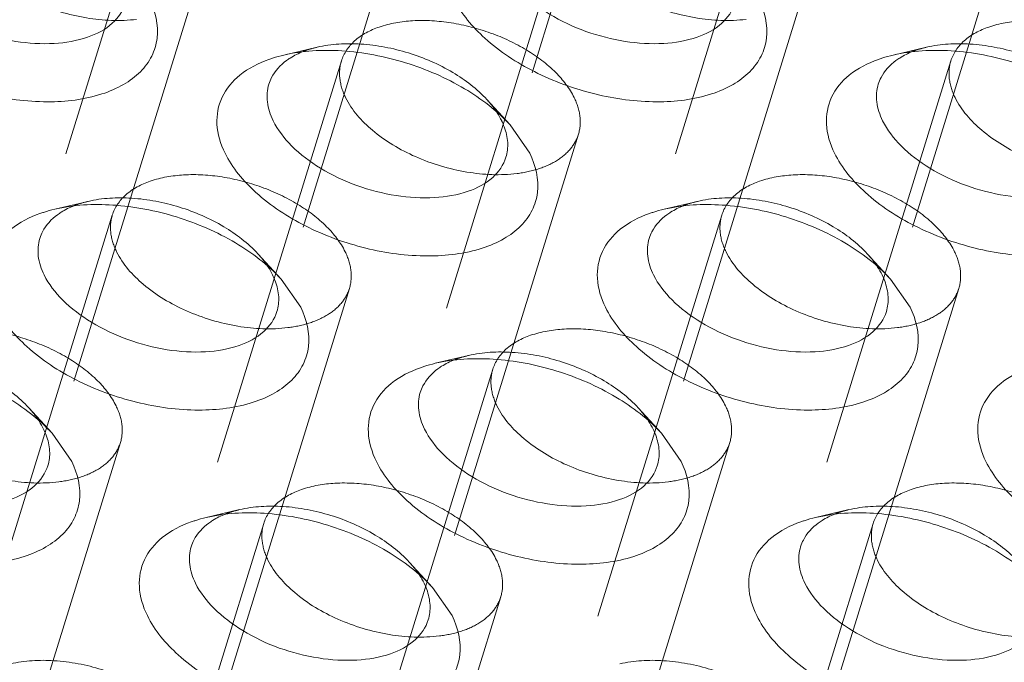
# Model space of a CAD drawing. Header units: millimetres. Extents: x 4065 to 8083, y -652 to 5416.
# Tile 265 of 278: x 5046.48 to 5058.38, y 5223.73 to 5231.51. Entities that reach past the tile are written whole.
import ezdxf

# ---------------------------------------------------------------- set-up
doc = ezdxf.new("R2010")
doc.units = ezdxf.units.MM
doc.header["$LTSCALE"] = 0.8
doc.linetypes.add('HIDDEN', pattern=[9.525, 6.35, -3.175])
doc.layers.get('0').update_dxf_attribs({"linetype": 'CONTINUOUS', "lineweight": 0})
doc.layers.add('3', color=5, linetype='HIDDEN', lineweight=0)

msp = doc.modelspace()

# ---------------------------------------------------------------- linework, layer by layer
for p, q in [((5052.407, 5230.235), (5052.645, 5229.894)), ((5049.638, 5228.37), (5049.876, 5228.029)), ((5057.006, 5228.37), (5057.244, 5228.029)), ((5046.869, 5226.505), (5047.107, 5226.164)), ((5054.237, 5226.505), (5054.475, 5226.164)), ((5051.468, 5224.64), (5051.706, 5224.299))]:
    msp.add_line(p, q)
for centre in [(5051.58, 5229.928), (5048.811, 5228.064), (5056.18, 5228.064), (5046.042, 5226.199), (5053.411, 5226.199), (5050.642, 5224.334)]:
    msp.add_arc(centre, 0.808, 20.4981, 26.1954)
for points, knots in [([(5047.758, 5231.707), (5047.729, 5231.615), (5047.601, 5231.432), (5047.283, 5231.27), (5046.878, 5231.203), (5046.259, 5231.243), (5045.65, 5231.458), (5045.17, 5231.818), (5044.998, 5232.037), (5044.943, 5232.15)], [0, 0, 0, 0, 0.088055, 0.191757, 0.316249, 0.457585, 0.752193, 0.885964, 1, 1, 1, 1]), ([(5055.126, 5231.707), (5055.098, 5231.615), (5054.969, 5231.432), (5054.652, 5231.27), (5054.246, 5231.203), (5053.628, 5231.243), (5053.019, 5231.458), (5052.539, 5231.818), (5052.367, 5232.037), (5052.312, 5232.15)], [0, 0, 0, 0, 0.088055, 0.191757, 0.316249, 0.457585, 0.752193, 0.885964, 1, 1, 1, 1]), ([(5048.046, 5231.758), (5048.117, 5231.613), (5048.178, 5231.366), (5048.085, 5231.059), (5047.941, 5230.865), (5047.73, 5230.71), (5047.357, 5230.552), (5046.781, 5230.485), (5046.049, 5230.584), (5045.337, 5230.846), (5044.744, 5231.231), (5044.45, 5231.577), (5044.362, 5231.758)], [0, 0, 0, 0, 0.096773, 0.141577, 0.188039, 0.23902, 0.296136, 0.42893, 0.580086, 0.73539, 0.87927, 1, 1, 1, 1]), ([(5055.414, 5231.758), (5055.485, 5231.613), (5055.546, 5231.366), (5055.453, 5231.059), (5055.309, 5230.865), (5055.099, 5230.71), (5054.726, 5230.552), (5054.15, 5230.485), (5053.418, 5230.584), (5052.705, 5230.846), (5052.113, 5231.231), (5051.819, 5231.577), (5051.73, 5231.758)], [0, 0, 0, 0, 0.096773, 0.141577, 0.188039, 0.23902, 0.296136, 0.42893, 0.580086, 0.73539, 0.87927, 1, 1, 1, 1]), ([(5049.492, 5231.028), (5049.507, 5231.033), (5049.566, 5231.053), (5049.626, 5231.069), (5049.672, 5231.08)], [0, 0, 0, 0, 0.243995, 1, 1, 1, 1]), ([(5049.672, 5231.08), (5049.9, 5231.134), (5050.402, 5231.159), (5051.15, 5231.015), (5051.848, 5230.712), (5052.249, 5230.408), (5052.407, 5230.235)], [0, 0, 0, 0, 0.236674, 0.49996, 0.763238, 1, 1, 1, 1]), ([(5049.704, 5231.014), (5049.719, 5231.024), (5049.782, 5231.067), (5049.851, 5231.101), (5049.906, 5231.123)], [0, 0, 0, 0, 0.238443, 1, 1, 1, 1]), ([(5056.861, 5231.028), (5056.875, 5231.033), (5056.934, 5231.053), (5056.994, 5231.069), (5057.04, 5231.08)], [0, 0, 0, 0, 0.243995, 1, 1, 1, 1]), ([(5057.04, 5231.08), (5057.268, 5231.134), (5057.771, 5231.159), (5058.518, 5231.015), (5059.216, 5230.712), (5059.617, 5230.408), (5059.776, 5230.235)], [0, 0, 0, 0, 0.236674, 0.49996, 0.763238, 1, 1, 1, 1]), ([(5057.073, 5231.014), (5057.087, 5231.024), (5057.151, 5231.067), (5057.22, 5231.101), (5057.274, 5231.123)], [0, 0, 0, 0, 0.238443, 1, 1, 1, 1]), ([(5048.961, 5229.894), (5048.907, 5230.003), (5048.835, 5230.231), (5048.9, 5230.587), (5049.141, 5230.87), (5049.367, 5230.983), (5049.492, 5231.028)], [0, 0, 0, 0, 0.254004, 0.482836, 0.721908, 1, 1, 1, 1]), ([(5049.491, 5230.728), (5049.499, 5230.755), (5049.545, 5230.867), (5049.63, 5230.96), (5049.704, 5231.014)], [0, 0, 0, 0, 0.240012, 1, 1, 1, 1]), ([(5056.329, 5229.894), (5056.276, 5230.003), (5056.204, 5230.231), (5056.268, 5230.587), (5056.509, 5230.87), (5056.735, 5230.983), (5056.861, 5231.028)], [0, 0, 0, 0, 0.254004, 0.482836, 0.721908, 1, 1, 1, 1]), ([(5056.859, 5230.728), (5056.868, 5230.755), (5056.913, 5230.867), (5056.999, 5230.96), (5057.073, 5231.014)], [0, 0, 0, 0, 0.240012, 1, 1, 1, 1]), ([(5049.542, 5230.285), (5049.507, 5230.357), (5049.458, 5230.503), (5049.47, 5230.659), (5049.491, 5230.728)], [0, 0, 0, 0, 0.525878, 1, 1, 1, 1]), ([(5056.911, 5230.285), (5056.876, 5230.357), (5056.827, 5230.503), (5056.838, 5230.659), (5056.859, 5230.728)], [0, 0, 0, 0, 0.525878, 1, 1, 1, 1]), ([(5052.357, 5229.843), (5052.329, 5229.75), (5052.2, 5229.567), (5051.883, 5229.406), (5051.477, 5229.338), (5050.859, 5229.378), (5050.25, 5229.593), (5049.77, 5229.953), (5049.598, 5230.173), (5049.542, 5230.285)], [0, 0, 0, 0, 0.088055, 0.191757, 0.316249, 0.457585, 0.752193, 0.885964, 1, 1, 1, 1]), ([(5052.337, 5230.211), (5052.36, 5230.151), (5052.389, 5230.027), (5052.375, 5229.9), (5052.357, 5229.843)], [0, 0, 0, 0, 0.519412, 1, 1, 1, 1]), ([(5059.726, 5229.843), (5059.697, 5229.75), (5059.569, 5229.567), (5059.251, 5229.406), (5058.846, 5229.338), (5058.227, 5229.378), (5057.618, 5229.593), (5057.138, 5229.953), (5056.966, 5230.173), (5056.911, 5230.285)], [0, 0, 0, 0, 0.088055, 0.191757, 0.316249, 0.457585, 0.752193, 0.885964, 1, 1, 1, 1]), ([(5052.645, 5229.894), (5052.716, 5229.748), (5052.777, 5229.501), (5052.684, 5229.194), (5052.54, 5229), (5052.33, 5228.845), (5051.957, 5228.687), (5051.381, 5228.621), (5050.648, 5228.719), (5049.936, 5228.981), (5049.344, 5229.366), (5049.05, 5229.713), (5048.961, 5229.894)], [0, 0, 0, 0, 0.096773, 0.141577, 0.188039, 0.23902, 0.296136, 0.42893, 0.580086, 0.73539, 0.87927, 1, 1, 1, 1]), ([(5060.014, 5229.894), (5060.085, 5229.748), (5060.146, 5229.501), (5060.053, 5229.194), (5059.908, 5229), (5059.698, 5228.845), (5059.325, 5228.687), (5058.749, 5228.621), (5058.017, 5228.719), (5057.305, 5228.981), (5056.712, 5229.366), (5056.418, 5229.713), (5056.329, 5229.894)], [0, 0, 0, 0, 0.096773, 0.141577, 0.188039, 0.23902, 0.296136, 0.42893, 0.580086, 0.73539, 0.87927, 1, 1, 1, 1]), ([(5046.902, 5229.215), (5047.13, 5229.269), (5047.633, 5229.294), (5048.381, 5229.15), (5049.079, 5228.847), (5049.48, 5228.543), (5049.638, 5228.37)], [0, 0, 0, 0, 0.236674, 0.49996, 0.763238, 1, 1, 1, 1]), ([(5046.935, 5229.149), (5046.95, 5229.16), (5047.013, 5229.202), (5047.082, 5229.236), (5047.136, 5229.258)], [0, 0, 0, 0, 0.238443, 1, 1, 1, 1]), ([(5054.271, 5229.215), (5054.499, 5229.269), (5055.002, 5229.294), (5055.749, 5229.15), (5056.447, 5228.847), (5056.848, 5228.543), (5057.006, 5228.37)], [0, 0, 0, 0, 0.236674, 0.49996, 0.763238, 1, 1, 1, 1]), ([(5054.303, 5229.149), (5054.318, 5229.16), (5054.381, 5229.202), (5054.451, 5229.236), (5054.505, 5229.258)], [0, 0, 0, 0, 0.238443, 1, 1, 1, 1]), ([(5046.192, 5228.029), (5046.138, 5228.138), (5046.066, 5228.366), (5046.131, 5228.722), (5046.371, 5229.005), (5046.598, 5229.118), (5046.723, 5229.163)], [0, 0, 0, 0, 0.254004, 0.482836, 0.721908, 1, 1, 1, 1]), ([(5046.722, 5228.863), (5046.73, 5228.891), (5046.776, 5229.002), (5046.861, 5229.095), (5046.935, 5229.149)], [0, 0, 0, 0, 0.240012, 1, 1, 1, 1]), ([(5046.723, 5229.163), (5046.738, 5229.168), (5046.797, 5229.188), (5046.857, 5229.205), (5046.902, 5229.215)], [0, 0, 0, 0, 0.243995, 1, 1, 1, 1]), ([(5053.56, 5228.029), (5053.507, 5228.138), (5053.435, 5228.366), (5053.499, 5228.722), (5053.74, 5229.005), (5053.966, 5229.118), (5054.092, 5229.163)], [0, 0, 0, 0, 0.254004, 0.482836, 0.721908, 1, 1, 1, 1]), ([(5054.09, 5228.863), (5054.099, 5228.891), (5054.144, 5229.002), (5054.23, 5229.095), (5054.303, 5229.149)], [0, 0, 0, 0, 0.240012, 1, 1, 1, 1]), ([(5054.092, 5229.163), (5054.106, 5229.168), (5054.165, 5229.188), (5054.225, 5229.205), (5054.271, 5229.215)], [0, 0, 0, 0, 0.243995, 1, 1, 1, 1]), ([(5046.773, 5228.42), (5046.738, 5228.492), (5046.689, 5228.638), (5046.701, 5228.794), (5046.722, 5228.863)], [0, 0, 0, 0, 0.525878, 1, 1, 1, 1]), ([(5054.142, 5228.42), (5054.107, 5228.492), (5054.058, 5228.638), (5054.069, 5228.794), (5054.09, 5228.863)], [0, 0, 0, 0, 0.525878, 1, 1, 1, 1]), ([(5049.588, 5227.978), (5049.56, 5227.885), (5049.431, 5227.702), (5049.114, 5227.541), (5048.708, 5227.473), (5048.09, 5227.513), (5047.481, 5227.729), (5047.001, 5228.089), (5046.829, 5228.308), (5046.773, 5228.42)], [0, 0, 0, 0, 0.088055, 0.191757, 0.316249, 0.457585, 0.752193, 0.885964, 1, 1, 1, 1]), ([(5056.957, 5227.978), (5056.928, 5227.885), (5056.8, 5227.702), (5056.482, 5227.541), (5056.077, 5227.473), (5055.458, 5227.513), (5054.849, 5227.729), (5054.369, 5228.089), (5054.197, 5228.308), (5054.142, 5228.42)], [0, 0, 0, 0, 0.088055, 0.191757, 0.316249, 0.457585, 0.752193, 0.885964, 1, 1, 1, 1]), ([(5049.568, 5228.347), (5049.591, 5228.286), (5049.62, 5228.162), (5049.606, 5228.035), (5049.588, 5227.978)], [0, 0, 0, 0, 0.519412, 1, 1, 1, 1]), ([(5056.937, 5228.347), (5056.959, 5228.286), (5056.989, 5228.162), (5056.974, 5228.035), (5056.957, 5227.978)], [0, 0, 0, 0, 0.519412, 1, 1, 1, 1]), ([(5049.876, 5228.029), (5049.947, 5227.884), (5050.008, 5227.636), (5049.915, 5227.329), (5049.771, 5227.135), (5049.561, 5226.981), (5049.188, 5226.823), (5048.611, 5226.756), (5047.879, 5226.855), (5047.167, 5227.116), (5046.575, 5227.501), (5046.281, 5227.848), (5046.192, 5228.029)], [0, 0, 0, 0, 0.096773, 0.141577, 0.188039, 0.23902, 0.296136, 0.42893, 0.580086, 0.73539, 0.87927, 1, 1, 1, 1]), ([(5057.244, 5228.029), (5057.316, 5227.884), (5057.377, 5227.636), (5057.284, 5227.329), (5057.139, 5227.135), (5056.929, 5226.981), (5056.556, 5226.823), (5055.98, 5226.756), (5055.248, 5226.855), (5054.536, 5227.116), (5053.943, 5227.501), (5053.649, 5227.848), (5053.56, 5228.029)], [0, 0, 0, 0, 0.096773, 0.141577, 0.188039, 0.23902, 0.296136, 0.42893, 0.580086, 0.73539, 0.87927, 1, 1, 1, 1]), ([(5044.133, 5227.351), (5044.361, 5227.404), (5044.864, 5227.43), (5045.611, 5227.285), (5046.31, 5226.982), (5046.711, 5226.678), (5046.869, 5226.505)], [0, 0, 0, 0, 0.236674, 0.49996, 0.763238, 1, 1, 1, 1]), ([(5051.323, 5227.298), (5051.337, 5227.303), (5051.396, 5227.323), (5051.456, 5227.34), (5051.502, 5227.351)], [0, 0, 0, 0, 0.243995, 1, 1, 1, 1]), ([(5051.502, 5227.351), (5051.73, 5227.404), (5052.232, 5227.43), (5052.98, 5227.285), (5053.678, 5226.982), (5054.079, 5226.678), (5054.237, 5226.505)], [0, 0, 0, 0, 0.236674, 0.49996, 0.763238, 1, 1, 1, 1]), ([(5051.534, 5227.284), (5051.549, 5227.295), (5051.612, 5227.338), (5051.682, 5227.372), (5051.736, 5227.393)], [0, 0, 0, 0, 0.238443, 1, 1, 1, 1]), ([(5050.791, 5226.164), (5050.737, 5226.273), (5050.666, 5226.502), (5050.73, 5226.857), (5050.971, 5227.14), (5051.197, 5227.254), (5051.323, 5227.298)], [0, 0, 0, 0, 0.254004, 0.482836, 0.721908, 1, 1, 1, 1]), ([(5051.321, 5226.998), (5051.33, 5227.026), (5051.375, 5227.137), (5051.461, 5227.23), (5051.534, 5227.284)], [0, 0, 0, 0, 0.240012, 1, 1, 1, 1]), ([(5058.16, 5226.164), (5058.106, 5226.273), (5058.034, 5226.502), (5058.099, 5226.857), (5058.339, 5227.14), (5058.565, 5227.254), (5058.691, 5227.298)], [0, 0, 0, 0, 0.254004, 0.482836, 0.721908, 1, 1, 1, 1]), ([(5051.373, 5226.556), (5051.338, 5226.627), (5051.289, 5226.774), (5051.3, 5226.93), (5051.321, 5226.998)], [0, 0, 0, 0, 0.525878, 1, 1, 1, 1]), ([(5046.819, 5226.113), (5046.79, 5226.02), (5046.662, 5225.837), (5046.344, 5225.676), (5045.939, 5225.609), (5045.321, 5225.648), (5044.712, 5225.864), (5044.231, 5226.224), (5044.059, 5226.443), (5044.004, 5226.556)], [0, 0, 0, 0, 0.088055, 0.191757, 0.316249, 0.457585, 0.752193, 0.885964, 1, 1, 1, 1]), ([(5054.187, 5226.113), (5054.159, 5226.02), (5054.031, 5225.837), (5053.713, 5225.676), (5053.307, 5225.609), (5052.689, 5225.648), (5052.08, 5225.864), (5051.6, 5226.224), (5051.428, 5226.443), (5051.373, 5226.556)], [0, 0, 0, 0, 0.088055, 0.191757, 0.316249, 0.457585, 0.752193, 0.885964, 1, 1, 1, 1]), ([(5046.799, 5226.482), (5046.822, 5226.421), (5046.851, 5226.297), (5046.837, 5226.17), (5046.819, 5226.113)], [0, 0, 0, 0, 0.519412, 1, 1, 1, 1]), ([(5054.168, 5226.482), (5054.19, 5226.421), (5054.219, 5226.297), (5054.205, 5226.17), (5054.187, 5226.113)], [0, 0, 0, 0, 0.519412, 1, 1, 1, 1]), ([(5047.107, 5226.164), (5047.178, 5226.019), (5047.239, 5225.771), (5047.146, 5225.465), (5047.002, 5225.271), (5046.792, 5225.116), (5046.419, 5224.958), (5045.842, 5224.891), (5045.11, 5224.99), (5044.398, 5225.251), (5043.805, 5225.636), (5043.511, 5225.983), (5043.423, 5226.164)], [0, 0, 0, 0, 0.096773, 0.141577, 0.188039, 0.23902, 0.296136, 0.42893, 0.580086, 0.73539, 0.87927, 1, 1, 1, 1]), ([(5054.475, 5226.164), (5054.547, 5226.019), (5054.607, 5225.771), (5054.514, 5225.465), (5054.37, 5225.271), (5054.16, 5225.116), (5053.787, 5224.958), (5053.211, 5224.891), (5052.479, 5224.99), (5051.766, 5225.251), (5051.174, 5225.636), (5050.88, 5225.983), (5050.791, 5226.164)], [0, 0, 0, 0, 0.096773, 0.141577, 0.188039, 0.23902, 0.296136, 0.42893, 0.580086, 0.73539, 0.87927, 1, 1, 1, 1]), ([(5061.844, 5226.164), (5061.915, 5226.019), (5061.976, 5225.771), (5061.883, 5225.465), (5061.739, 5225.271), (5061.529, 5225.116), (5061.155, 5224.958), (5060.579, 5224.891), (5059.847, 5224.99), (5059.135, 5225.251), (5058.542, 5225.636), (5058.248, 5225.983), (5058.16, 5226.164)], [0, 0, 0, 0, 0.096773, 0.141577, 0.188039, 0.23902, 0.296136, 0.42893, 0.580086, 0.73539, 0.87927, 1, 1, 1, 1]), ([(5048.553, 5225.433), (5048.568, 5225.438), (5048.627, 5225.458), (5048.687, 5225.475), (5048.733, 5225.486)], [0, 0, 0, 0, 0.243995, 1, 1, 1, 1]), ([(5048.733, 5225.486), (5048.961, 5225.539), (5049.463, 5225.565), (5050.211, 5225.42), (5050.909, 5225.118), (5051.31, 5224.813), (5051.468, 5224.64)], [0, 0, 0, 0, 0.236674, 0.49996, 0.763238, 1, 1, 1, 1]), ([(5048.765, 5225.419), (5048.78, 5225.43), (5048.843, 5225.473), (5048.912, 5225.507), (5048.967, 5225.528)], [0, 0, 0, 0, 0.238443, 1, 1, 1, 1]), ([(5055.922, 5225.433), (5055.936, 5225.438), (5055.995, 5225.458), (5056.055, 5225.475), (5056.101, 5225.486)], [0, 0, 0, 0, 0.243995, 1, 1, 1, 1]), ([(5056.101, 5225.486), (5056.329, 5225.539), (5056.832, 5225.565), (5057.579, 5225.42), (5058.278, 5225.118), (5058.679, 5224.813), (5058.837, 5224.64)], [0, 0, 0, 0, 0.236674, 0.49996, 0.763238, 1, 1, 1, 1]), ([(5056.134, 5225.419), (5056.148, 5225.43), (5056.212, 5225.473), (5056.281, 5225.507), (5056.335, 5225.528)], [0, 0, 0, 0, 0.238443, 1, 1, 1, 1]), ([(5048.022, 5224.299), (5047.968, 5224.408), (5047.897, 5224.637), (5047.961, 5224.992), (5048.202, 5225.275), (5048.428, 5225.389), (5048.553, 5225.433)], [0, 0, 0, 0, 0.254004, 0.482836, 0.721908, 1, 1, 1, 1]), ([(5048.552, 5225.133), (5048.56, 5225.161), (5048.606, 5225.273), (5048.692, 5225.365), (5048.765, 5225.419)], [0, 0, 0, 0, 0.240012, 1, 1, 1, 1]), ([(5055.39, 5224.299), (5055.337, 5224.408), (5055.265, 5224.637), (5055.33, 5224.992), (5055.57, 5225.275), (5055.796, 5225.389), (5055.922, 5225.433)], [0, 0, 0, 0, 0.254004, 0.482836, 0.721908, 1, 1, 1, 1]), ([(5055.92, 5225.133), (5055.929, 5225.161), (5055.974, 5225.273), (5056.06, 5225.365), (5056.134, 5225.419)], [0, 0, 0, 0, 0.240012, 1, 1, 1, 1]), ([(5048.604, 5224.691), (5048.569, 5224.762), (5048.519, 5224.909), (5048.531, 5225.065), (5048.552, 5225.133)], [0, 0, 0, 0, 0.525878, 1, 1, 1, 1]), ([(5055.972, 5224.691), (5055.937, 5224.762), (5055.888, 5224.909), (5055.899, 5225.065), (5055.92, 5225.133)], [0, 0, 0, 0, 0.525878, 1, 1, 1, 1]), ([(5051.418, 5224.248), (5051.39, 5224.156), (5051.261, 5223.973), (5050.944, 5223.811), (5050.538, 5223.744), (5049.92, 5223.783), (5049.311, 5223.999), (5048.831, 5224.359), (5048.659, 5224.578), (5048.604, 5224.691)], [0, 0, 0, 0, 0.088055, 0.191757, 0.316249, 0.457585, 0.752193, 0.885964, 1, 1, 1, 1]), ([(5051.399, 5224.617), (5051.421, 5224.556), (5051.45, 5224.433), (5051.436, 5224.305), (5051.418, 5224.248)], [0, 0, 0, 0, 0.519412, 1, 1, 1, 1]), ([(5058.787, 5224.248), (5058.758, 5224.156), (5058.63, 5223.973), (5058.312, 5223.811), (5057.907, 5223.744), (5057.288, 5223.783), (5056.679, 5223.999), (5056.199, 5224.359), (5056.027, 5224.578), (5055.972, 5224.691)], [0, 0, 0, 0, 0.088055, 0.191757, 0.316249, 0.457585, 0.752193, 0.885964, 1, 1, 1, 1]), ([(5051.706, 5224.299), (5051.777, 5224.154), (5051.838, 5223.906), (5051.745, 5223.6), (5051.601, 5223.406), (5051.391, 5223.251), (5051.018, 5223.093), (5050.442, 5223.026), (5049.71, 5223.125), (5048.997, 5223.386), (5048.405, 5223.771), (5048.111, 5224.118), (5048.022, 5224.299)], [0, 0, 0, 0, 0.096773, 0.141577, 0.188039, 0.23902, 0.296136, 0.42893, 0.580086, 0.73539, 0.87927, 1, 1, 1, 1]), ([(5059.075, 5224.299), (5059.146, 5224.154), (5059.207, 5223.906), (5059.114, 5223.6), (5058.97, 5223.406), (5058.759, 5223.251), (5058.386, 5223.093), (5057.81, 5223.026), (5057.078, 5223.125), (5056.366, 5223.386), (5055.773, 5223.771), (5055.479, 5224.118), (5055.39, 5224.299)], [0, 0, 0, 0, 0.096773, 0.141577, 0.188039, 0.23902, 0.296136, 0.42893, 0.580086, 0.73539, 0.87927, 1, 1, 1, 1])]:
    msp.add_open_spline(points, degree=3, knots=knots)
for points in [[(5052.251, 5230.381), (5052.271, 5230.35), (5052.289, 5230.318), (5052.306, 5230.285)], [(5049.482, 5228.516), (5049.502, 5228.485), (5049.52, 5228.453), (5049.536, 5228.42)], [(5056.851, 5228.516), (5056.871, 5228.485), (5056.889, 5228.453), (5056.905, 5228.42)], [(5046.713, 5226.651), (5046.733, 5226.62), (5046.751, 5226.588), (5046.767, 5226.556)], [(5054.082, 5226.651), (5054.101, 5226.62), (5054.12, 5226.588), (5054.136, 5226.556)], [(5051.312, 5224.787), (5051.332, 5224.756), (5051.351, 5224.724), (5051.367, 5224.691)]]:
    msp.add_open_spline(points, degree=3)
at = {"layer": '3'}
for p, q in [((5051.306, 5236.603), (5049.491, 5230.728)), ((5058.675, 5236.603), (5056.859, 5230.728)), ((5054.173, 5235.717), (5052.357, 5229.842)), ((5048.537, 5234.738), (5046.722, 5228.863)), ((5055.906, 5234.738), (5054.09, 5228.863)), ((5051.404, 5233.852), (5049.588, 5227.977)), ((5058.772, 5233.852), (5056.957, 5227.977)), ((5053.137, 5232.873), (5051.321, 5226.998)), ((5048.634, 5231.988), (5046.819, 5226.113)), ((5056.003, 5231.988), (5054.187, 5226.113)), ((5050.075, 5231.175), (5049.671, 5231.08)), ((5057.444, 5231.175), (5057.04, 5231.08)), ((5050.368, 5231.009), (5048.552, 5225.134)), ((5057.736, 5231.009), (5055.921, 5225.134)), ((5052.127, 5230.541), (5052.407, 5230.235)), ((5053.234, 5230.123), (5051.418, 5224.248)), ((5047.306, 5229.31), (5046.902, 5229.215)), ((5054.675, 5229.31), (5054.271, 5229.215)), ((5047.598, 5229.144), (5045.783, 5223.269)), ((5054.967, 5229.144), (5053.151, 5223.269)), ((5049.358, 5228.676), (5049.638, 5228.37)), ((5056.726, 5228.676), (5057.006, 5228.37)), ((5050.465, 5228.258), (5048.649, 5222.383)), ((5057.833, 5228.258), (5056.018, 5222.383)), ((5051.906, 5227.446), (5051.502, 5227.351)), ((5052.198, 5227.279), (5050.382, 5221.404)), ((5046.589, 5226.812), (5046.869, 5226.505)), ((5053.957, 5226.812), (5054.237, 5226.505)), ((5047.696, 5226.393), (5045.88, 5220.518)), ((5055.064, 5226.393), (5053.249, 5220.518)), ((5049.136, 5225.581), (5048.732, 5225.486)), ((5056.505, 5225.581), (5056.101, 5225.486)), ((5049.429, 5225.414), (5047.613, 5219.539)), ((5056.797, 5225.414), (5054.982, 5219.539)), ((5051.188, 5224.947), (5051.468, 5224.64)), ((5052.295, 5224.528), (5050.479, 5218.653))]:
    msp.add_line(p, q, dxfattribs=at)
for centre in [(5050.312, 5230.092), (5057.681, 5230.092), (5047.543, 5228.227), (5054.911, 5228.227), (5052.142, 5226.362), (5049.373, 5224.498), (5056.742, 5224.498)]:
    msp.add_arc(centre, 1.108, 109.6104, 111.5294, dxfattribs=at)
for points, knots in [([(5045.82, 5232.43), (5045.895, 5232.278), (5046.152, 5231.99), (5046.665, 5231.688), (5047.266, 5231.507), (5047.691, 5231.487), (5047.892, 5231.512)], [0, 0, 0, 0, 0.214357, 0.471697, 0.744871, 1, 1, 1, 1]), ([(5053.188, 5232.43), (5053.263, 5232.278), (5053.521, 5231.99), (5054.034, 5231.688), (5054.635, 5231.507), (5055.06, 5231.487), (5055.26, 5231.512)], [0, 0, 0, 0, 0.214357, 0.471697, 0.744871, 1, 1, 1, 1]), ([(5053.182, 5230.566), (5053.127, 5230.678), (5052.955, 5230.898), (5052.605, 5231.16), (5052.175, 5231.362), (5051.706, 5231.483), (5051.247, 5231.513), (5050.842, 5231.445), (5050.524, 5231.284), (5050.396, 5231.101), (5050.367, 5231.008)], [0, 0, 0, 0, 0.11391, 0.247494, 0.393901, 0.543049, 0.684203, 0.808528, 0.912094, 1, 1, 1, 1]), ([(5060.551, 5230.566), (5060.495, 5230.678), (5060.324, 5230.898), (5059.974, 5231.16), (5059.543, 5231.362), (5059.075, 5231.483), (5058.616, 5231.513), (5058.211, 5231.445), (5057.893, 5231.284), (5057.765, 5231.101), (5057.736, 5231.008)], [0, 0, 0, 0, 0.11391, 0.247494, 0.393901, 0.543049, 0.684203, 0.808528, 0.912094, 1, 1, 1, 1]), ([(5050.076, 5231.175), (5050.247, 5231.215), (5050.624, 5231.234), (5051.184, 5231.126), (5051.708, 5230.899), (5052.008, 5230.671), (5052.127, 5230.541)], [0, 0, 0, 0, 0.236698, 0.500006, 0.763355, 1, 1, 1, 1]), ([(5057.444, 5231.175), (5057.615, 5231.215), (5057.992, 5231.234), (5058.553, 5231.126), (5059.076, 5230.899), (5059.377, 5230.671), (5059.495, 5230.541)], [0, 0, 0, 0, 0.236698, 0.500006, 0.763355, 1, 1, 1, 1]), ([(5050.367, 5231.008), (5050.346, 5230.94), (5050.335, 5230.784), (5050.384, 5230.637), (5050.419, 5230.566)], [0, 0, 0, 0, 0.474456, 1, 1, 1, 1]), ([(5057.736, 5231.008), (5057.715, 5230.94), (5057.704, 5230.784), (5057.753, 5230.637), (5057.788, 5230.566)], [0, 0, 0, 0, 0.474456, 1, 1, 1, 1]), ([(5050.419, 5230.566), (5050.494, 5230.413), (5050.752, 5230.125), (5051.264, 5229.823), (5051.866, 5229.642), (5052.291, 5229.622), (5052.491, 5229.647)], [0, 0, 0, 0, 0.214357, 0.471697, 0.744871, 1, 1, 1, 1]), ([(5053.234, 5230.123), (5053.255, 5230.192), (5053.266, 5230.348), (5053.217, 5230.494), (5053.182, 5230.566)], [0, 0, 0, 0, 0.474456, 1, 1, 1, 1]), ([(5057.788, 5230.566), (5057.862, 5230.413), (5058.12, 5230.125), (5058.633, 5229.823), (5059.234, 5229.642), (5059.659, 5229.622), (5059.86, 5229.647)], [0, 0, 0, 0, 0.214357, 0.471697, 0.744871, 1, 1, 1, 1]), ([(5052.127, 5230.541), (5052.139, 5230.528), (5052.183, 5230.478), (5052.224, 5230.423), (5052.251, 5230.381)], [0, 0, 0, 0, 0.259084, 1, 1, 1, 1]), ([(5052.491, 5229.647), (5052.582, 5229.659), (5052.753, 5229.695), (5052.978, 5229.795), (5053.147, 5229.938), (5053.215, 5230.061), (5053.234, 5230.123)], [0, 0, 0, 0, 0.296731, 0.558772, 0.78922, 1, 1, 1, 1]), ([(5050.413, 5228.701), (5050.358, 5228.813), (5050.186, 5229.033), (5049.836, 5229.295), (5049.406, 5229.497), (5048.937, 5229.619), (5048.478, 5229.648), (5048.073, 5229.58), (5047.755, 5229.419), (5047.627, 5229.236), (5047.598, 5229.143)], [0, 0, 0, 0, 0.11391, 0.247494, 0.393901, 0.543049, 0.684203, 0.808528, 0.912094, 1, 1, 1, 1]), ([(5057.782, 5228.701), (5057.726, 5228.813), (5057.555, 5229.033), (5057.205, 5229.295), (5056.774, 5229.497), (5056.306, 5229.619), (5055.847, 5229.648), (5055.441, 5229.58), (5055.124, 5229.419), (5054.995, 5229.236), (5054.967, 5229.143)], [0, 0, 0, 0, 0.11391, 0.247494, 0.393901, 0.543049, 0.684203, 0.808528, 0.912094, 1, 1, 1, 1]), ([(5047.307, 5229.31), (5047.478, 5229.351), (5047.854, 5229.37), (5048.415, 5229.261), (5048.939, 5229.034), (5049.239, 5228.806), (5049.358, 5228.676)], [0, 0, 0, 0, 0.236698, 0.500006, 0.763355, 1, 1, 1, 1]), ([(5054.675, 5229.31), (5054.846, 5229.351), (5055.223, 5229.37), (5055.784, 5229.261), (5056.307, 5229.034), (5056.608, 5228.806), (5056.726, 5228.676)], [0, 0, 0, 0, 0.236698, 0.500006, 0.763355, 1, 1, 1, 1]), ([(5047.598, 5229.143), (5047.577, 5229.075), (5047.566, 5228.919), (5047.615, 5228.772), (5047.65, 5228.701)], [0, 0, 0, 0, 0.474456, 1, 1, 1, 1]), ([(5054.967, 5229.143), (5054.946, 5229.075), (5054.934, 5228.919), (5054.983, 5228.772), (5055.018, 5228.701)], [0, 0, 0, 0, 0.474456, 1, 1, 1, 1]), ([(5047.65, 5228.701), (5047.725, 5228.548), (5047.982, 5228.261), (5048.495, 5227.958), (5049.097, 5227.777), (5049.522, 5227.757), (5049.722, 5227.783)], [0, 0, 0, 0, 0.214357, 0.471697, 0.744871, 1, 1, 1, 1]), ([(5049.358, 5228.676), (5049.37, 5228.664), (5049.414, 5228.613), (5049.455, 5228.558), (5049.482, 5228.516)], [0, 0, 0, 0, 0.259084, 1, 1, 1, 1]), ([(5050.465, 5228.258), (5050.486, 5228.327), (5050.497, 5228.483), (5050.448, 5228.629), (5050.413, 5228.701)], [0, 0, 0, 0, 0.474456, 1, 1, 1, 1]), ([(5055.018, 5228.701), (5055.093, 5228.548), (5055.351, 5228.261), (5055.864, 5227.958), (5056.465, 5227.777), (5056.89, 5227.757), (5057.091, 5227.783)], [0, 0, 0, 0, 0.214357, 0.471697, 0.744871, 1, 1, 1, 1]), ([(5056.726, 5228.676), (5056.738, 5228.664), (5056.783, 5228.613), (5056.824, 5228.558), (5056.851, 5228.516)], [0, 0, 0, 0, 0.259084, 1, 1, 1, 1]), ([(5057.833, 5228.258), (5057.854, 5228.327), (5057.866, 5228.483), (5057.817, 5228.629), (5057.782, 5228.701)], [0, 0, 0, 0, 0.474456, 1, 1, 1, 1]), ([(5049.722, 5227.783), (5049.813, 5227.794), (5049.983, 5227.83), (5050.208, 5227.93), (5050.378, 5228.073), (5050.446, 5228.196), (5050.465, 5228.258)], [0, 0, 0, 0, 0.296731, 0.558772, 0.78922, 1, 1, 1, 1]), ([(5057.091, 5227.783), (5057.182, 5227.794), (5057.352, 5227.83), (5057.577, 5227.93), (5057.746, 5228.073), (5057.814, 5228.196), (5057.833, 5228.258)], [0, 0, 0, 0, 0.296731, 0.558772, 0.78922, 1, 1, 1, 1]), ([(5047.644, 5226.836), (5047.589, 5226.949), (5047.417, 5227.168), (5047.067, 5227.43), (5046.636, 5227.632), (5046.168, 5227.754), (5045.709, 5227.783), (5045.304, 5227.716), (5044.986, 5227.554), (5044.858, 5227.371), (5044.829, 5227.279)], [0, 0, 0, 0, 0.11391, 0.247494, 0.393901, 0.543049, 0.684203, 0.808528, 0.912094, 1, 1, 1, 1]), ([(5055.012, 5226.836), (5054.957, 5226.949), (5054.785, 5227.168), (5054.436, 5227.43), (5054.005, 5227.632), (5053.537, 5227.754), (5053.078, 5227.783), (5052.672, 5227.716), (5052.355, 5227.554), (5052.226, 5227.371), (5052.198, 5227.279)], [0, 0, 0, 0, 0.11391, 0.247494, 0.393901, 0.543049, 0.684203, 0.808528, 0.912094, 1, 1, 1, 1]), ([(5044.537, 5227.446), (5044.708, 5227.486), (5045.085, 5227.505), (5045.646, 5227.397), (5046.169, 5227.169), (5046.47, 5226.941), (5046.589, 5226.812)], [0, 0, 0, 0, 0.236698, 0.500006, 0.763355, 1, 1, 1, 1]), ([(5051.906, 5227.446), (5052.077, 5227.486), (5052.454, 5227.505), (5053.014, 5227.397), (5053.538, 5227.169), (5053.839, 5226.941), (5053.957, 5226.812)], [0, 0, 0, 0, 0.236698, 0.500006, 0.763355, 1, 1, 1, 1]), ([(5052.198, 5227.279), (5052.177, 5227.21), (5052.165, 5227.054), (5052.214, 5226.907), (5052.249, 5226.836)], [0, 0, 0, 0, 0.474456, 1, 1, 1, 1]), ([(5044.881, 5226.836), (5044.956, 5226.684), (5045.213, 5226.396), (5045.726, 5226.093), (5046.328, 5225.912), (5046.752, 5225.892), (5046.953, 5225.918)], [0, 0, 0, 0, 0.214357, 0.471697, 0.744871, 1, 1, 1, 1]), ([(5046.589, 5226.812), (5046.601, 5226.799), (5046.645, 5226.748), (5046.686, 5226.694), (5046.713, 5226.651)], [0, 0, 0, 0, 0.259084, 1, 1, 1, 1]), ([(5047.696, 5226.393), (5047.717, 5226.462), (5047.728, 5226.618), (5047.679, 5226.765), (5047.644, 5226.836)], [0, 0, 0, 0, 0.474456, 1, 1, 1, 1]), ([(5052.249, 5226.836), (5052.324, 5226.684), (5052.582, 5226.396), (5053.095, 5226.093), (5053.696, 5225.912), (5054.121, 5225.892), (5054.321, 5225.918)], [0, 0, 0, 0, 0.214357, 0.471697, 0.744871, 1, 1, 1, 1]), ([(5053.957, 5226.812), (5053.969, 5226.799), (5054.014, 5226.748), (5054.054, 5226.694), (5054.082, 5226.651)], [0, 0, 0, 0, 0.259084, 1, 1, 1, 1]), ([(5055.064, 5226.393), (5055.085, 5226.462), (5055.096, 5226.618), (5055.048, 5226.765), (5055.012, 5226.836)], [0, 0, 0, 0, 0.474456, 1, 1, 1, 1]), ([(5046.953, 5225.918), (5047.044, 5225.929), (5047.214, 5225.965), (5047.439, 5226.066), (5047.609, 5226.208), (5047.676, 5226.331), (5047.696, 5226.393)], [0, 0, 0, 0, 0.296731, 0.558772, 0.78922, 1, 1, 1, 1]), ([(5054.321, 5225.918), (5054.412, 5225.929), (5054.583, 5225.965), (5054.808, 5226.066), (5054.977, 5226.208), (5055.045, 5226.331), (5055.064, 5226.393)], [0, 0, 0, 0, 0.296731, 0.558772, 0.78922, 1, 1, 1, 1]), ([(5052.243, 5224.971), (5052.188, 5225.084), (5052.016, 5225.303), (5051.667, 5225.565), (5051.236, 5225.767), (5050.768, 5225.889), (5050.308, 5225.918), (5049.903, 5225.851), (5049.586, 5225.689), (5049.457, 5225.506), (5049.429, 5225.414)], [0, 0, 0, 0, 0.11391, 0.247494, 0.393901, 0.543049, 0.684203, 0.808528, 0.912094, 1, 1, 1, 1]), ([(5059.612, 5224.971), (5059.557, 5225.084), (5059.385, 5225.303), (5059.035, 5225.565), (5058.604, 5225.767), (5058.136, 5225.889), (5057.677, 5225.918), (5057.272, 5225.851), (5056.954, 5225.689), (5056.826, 5225.506), (5056.797, 5225.414)], [0, 0, 0, 0, 0.11391, 0.247494, 0.393901, 0.543049, 0.684203, 0.808528, 0.912094, 1, 1, 1, 1]), ([(5049.137, 5225.581), (5049.308, 5225.621), (5049.685, 5225.64), (5050.245, 5225.532), (5050.769, 5225.304), (5051.07, 5225.076), (5051.188, 5224.947)], [0, 0, 0, 0, 0.236698, 0.500006, 0.763355, 1, 1, 1, 1]), ([(5056.505, 5225.581), (5056.676, 5225.621), (5057.053, 5225.64), (5057.614, 5225.532), (5058.137, 5225.304), (5058.438, 5225.076), (5058.557, 5224.947)], [0, 0, 0, 0, 0.236698, 0.500006, 0.763355, 1, 1, 1, 1]), ([(5049.429, 5225.414), (5049.407, 5225.345), (5049.396, 5225.189), (5049.445, 5225.043), (5049.48, 5224.971)], [0, 0, 0, 0, 0.474456, 1, 1, 1, 1]), ([(5056.797, 5225.414), (5056.776, 5225.345), (5056.765, 5225.189), (5056.814, 5225.043), (5056.849, 5224.971)], [0, 0, 0, 0, 0.474456, 1, 1, 1, 1]), ([(5049.48, 5224.971), (5049.555, 5224.819), (5049.813, 5224.531), (5050.326, 5224.229), (5050.927, 5224.047), (5051.352, 5224.028), (5051.552, 5224.053)], [0, 0, 0, 0, 0.214357, 0.471697, 0.744871, 1, 1, 1, 1]), ([(5052.295, 5224.529), (5052.316, 5224.597), (5052.327, 5224.753), (5052.278, 5224.9), (5052.243, 5224.971)], [0, 0, 0, 0, 0.474456, 1, 1, 1, 1]), ([(5056.849, 5224.971), (5056.924, 5224.819), (5057.181, 5224.531), (5057.694, 5224.229), (5058.295, 5224.047), (5058.72, 5224.028), (5058.921, 5224.053)], [0, 0, 0, 0, 0.214357, 0.471697, 0.744871, 1, 1, 1, 1]), ([(5051.188, 5224.947), (5051.2, 5224.934), (5051.245, 5224.883), (5051.285, 5224.829), (5051.312, 5224.787)], [0, 0, 0, 0, 0.259084, 1, 1, 1, 1]), ([(5051.552, 5224.053), (5051.643, 5224.064), (5051.814, 5224.1), (5052.039, 5224.201), (5052.208, 5224.343), (5052.276, 5224.466), (5052.295, 5224.529)], [0, 0, 0, 0, 0.296731, 0.558772, 0.78922, 1, 1, 1, 1]), ([(5046.368, 5223.716), (5046.539, 5223.756), (5046.916, 5223.775), (5047.476, 5223.667), (5048, 5223.44), (5048.3, 5223.212), (5048.419, 5223.082)], [0, 0, 0, 0, 0.236698, 0.500006, 0.763355, 1, 1, 1, 1]), ([(5053.736, 5223.716), (5053.907, 5223.756), (5054.284, 5223.775), (5054.845, 5223.667), (5055.368, 5223.44), (5055.669, 5223.212), (5055.787, 5223.082)], [0, 0, 0, 0, 0.236698, 0.500006, 0.763355, 1, 1, 1, 1])]:
    msp.add_open_spline(points, degree=3, knots=knots, dxfattribs=at)
for points in [[(5049.94, 5231.136), (5049.985, 5231.151), (5050.03, 5231.165), (5050.076, 5231.175)], [(5057.309, 5231.136), (5057.353, 5231.151), (5057.398, 5231.165), (5057.444, 5231.175)], [(5047.171, 5229.271), (5047.215, 5229.287), (5047.261, 5229.3), (5047.307, 5229.31)], [(5054.54, 5229.271), (5054.584, 5229.287), (5054.629, 5229.3), (5054.675, 5229.31)], [(5051.771, 5227.406), (5051.815, 5227.422), (5051.86, 5227.435), (5051.906, 5227.446)], [(5049.001, 5225.541), (5049.046, 5225.557), (5049.091, 5225.57), (5049.137, 5225.581)], [(5056.37, 5225.541), (5056.414, 5225.557), (5056.459, 5225.57), (5056.505, 5225.581)]]:
    msp.add_open_spline(points, degree=3, dxfattribs=at)

doc.saveas('drawing.dxf')
